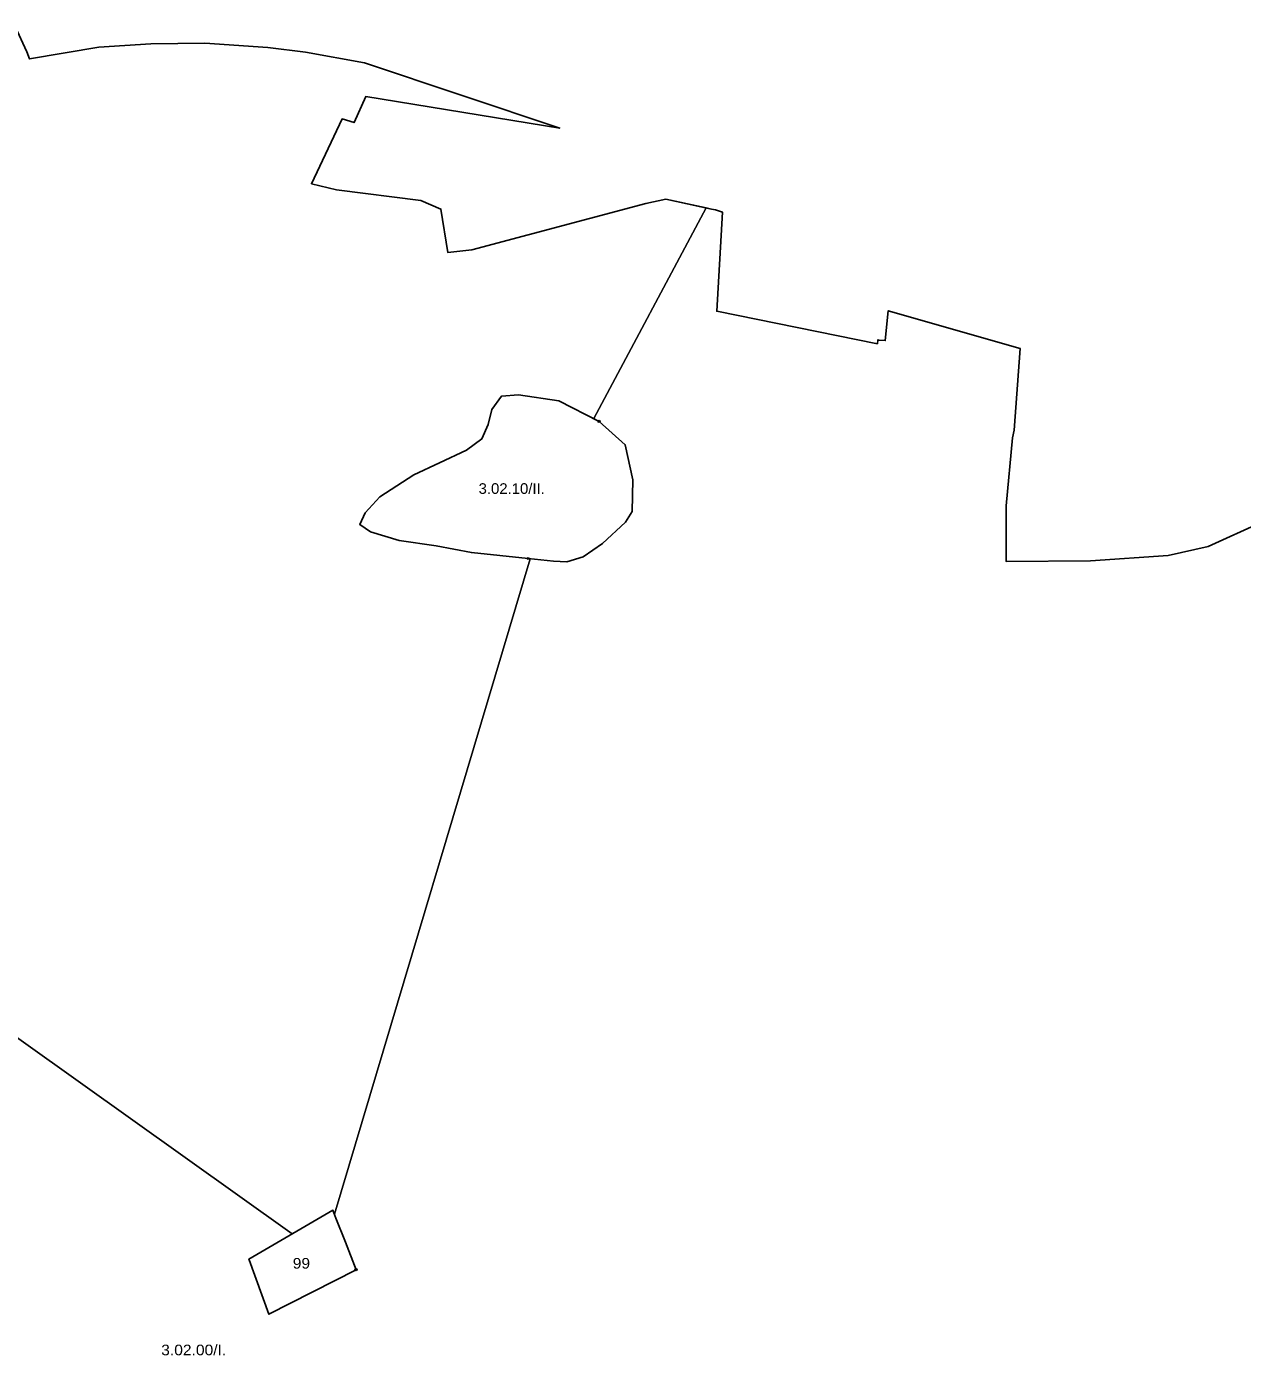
# Model space of a CAD drawing. Extents: x -650455 to -642254, y -1075222 to -1066610.
# Drawn here: x -647688 to -646541, y -1068519 to -1067266 of the extents above; entities that cross this region are included whole.
import ezdxf
from ezdxf.enums import TextEntityAlignment as Align

# ---------------------------------------------------------------- set-up
doc = ezdxf.new("R2010")
doc.units = 0
doc.header["$LTSCALE"] = 4
doc.header["$PDMODE"] = 32
doc.header["$PDSIZE"] = 2
for name, color, linetype, lineweight in [('1', 7, 'Continuous', 25), ('11', 7, 'Continuous', 13), ('12', 7, 'Continuous', 13), ('16', 7, 'Continuous', 13)]:
    doc.layers.add(name, color=color, linetype=linetype, lineweight=lineweight)
doc.layers.add('2', color=7, linetype='Continuous')

msp = doc.modelspace()

# ---------------------------------------------------------------- linework, layer by layer
at = {"layer": '1'}
for points in [[(-647698.194, -1067265.832), (-647687.428, -1067289.554), (-647687.308, -1067289.546), (-647684.69, -1067296.31), (-647619.38, -1067285.2), (-647570.47, -1067281.951), (-647519.4, -1067281.471), (-647459.92, -1067285.471), (-647424.4, -1067290.04), (-647368.76, -1067299.86)], [(-647368.76, -1067299.86), (-647184.77, -1067361.597), (-647367.518, -1067331.619), (-647378.524, -1067356.191), (-647390.02, -1067352.83), (-647418.82, -1067413.95), (-647395.37, -1067419.621), (-647315.89, -1067429.711), (-647296.75, -1067437.911), (-647290.23, -1067478.891), (-647267.49, -1067476.231), (-647103.55, -1067432.541), (-647084.77, -1067428.64), (-647084.677, -1067428.646), (-647041.702, -1067437.89), (-647037.69, -1067438.599), (-647031.34, -1067440.67), (-647036.59, -1067534.22), (-646885.13, -1067564.9), (-646884.641, -1067561.022), (-646883.481, -1067561.494), (-646877.8, -1067561.778), (-646875.016, -1067533.934), (-646750.479, -1067569.325), (-646756.307, -1067646.28), (-646757.65, -1067653.671), (-646763.84, -1067717.631), (-646763.64, -1067770.23), (-646684.13, -1067769.34), (-646610.97, -1067764.461), (-646573.28, -1067755.921), (-646522.089, -1067732.688)]]:
    msp.add_lwpolyline(points, dxfattribs=at)
for points in [[(-647190.741, -1067769.669), (-647177.946, -1067770.455), (-647162.788, -1067765.732), (-647144.284, -1067753.035), (-647122.631, -1067733.152), (-647116.528, -1067722.917), (-647115.938, -1067693.192), (-647123.024, -1067660.022), (-647147.631, -1067637.976), (-647185.623, -1067618.487), (-647223.615, -1067613.073), (-647239.757, -1067614.256), (-647248.812, -1067626.656), (-647252.158, -1067640.83), (-647258.064, -1067654.609), (-647272.631, -1067665.239), (-647298.024, -1067676.951), (-647322.434, -1067688.369), (-647354.52, -1067709.136), (-647368.103, -1067724.097), (-647373.418, -1067735.121), (-647363.182, -1067742.208), (-647336.213, -1067750.278), (-647301.371, -1067755.2), (-647268.103, -1067761.696), (-647214.56, -1067767.307)], [(-647162.788, -1067765.732), (-647177.946, -1067770.455), (-647190.741, -1067769.669), (-647214.56, -1067767.307), (-647268.103, -1067761.696), (-647301.371, -1067755.2), (-647336.213, -1067750.278), (-647363.182, -1067742.208), (-647373.418, -1067735.121), (-647368.103, -1067724.097), (-647354.52, -1067709.136), (-647322.434, -1067688.369), (-647298.024, -1067676.951), (-647272.631, -1067665.239), (-647258.064, -1067654.609), (-647252.158, -1067640.83), (-647248.812, -1067626.656), (-647239.757, -1067614.256), (-647223.615, -1067613.073), (-647185.623, -1067618.487), (-647147.631, -1067637.976), (-647123.024, -1067660.022), (-647115.938, -1067693.192), (-647116.528, -1067722.917), (-647122.631, -1067733.152), (-647144.284, -1067753.035)], [(-647376.86, -1068437.7), (-647459.108, -1068479.58), (-647477.732, -1068428.347), (-647477.925, -1068427.816), (-647398.64, -1068381.751), (-647395.77, -1068389.131), (-647386.94, -1068411.821)], [(-647398.64, -1068381.751), (-647477.925, -1068427.816), (-647477.732, -1068428.347), (-647459.108, -1068479.58), (-647376.86, -1068437.7), (-647386.94, -1068411.821), (-647395.77, -1068389.131)]]:
    msp.add_lwpolyline(points, close=True, dxfattribs=at)
at = {"layer": '11'}
for points in [[(-647459.92, -1067285.471), (-647519.4, -1067281.471), (-647570.47, -1067281.951), (-647619.38, -1067285.2), (-647684.69, -1067296.31), (-647687.308, -1067289.546), (-647687.428, -1067289.554), (-647698.194, -1067265.832)], [(-647892.553, -1068079.303), (-647436.972, -1068404.022), (-647398.64, -1068381.751), (-647397.191, -1068385.476), (-647212.703, -1067767.491), (-647214.56, -1067767.307), (-647268.103, -1067761.696), (-647301.371, -1067755.2), (-647336.213, -1067750.278), (-647363.182, -1067742.208), (-647373.418, -1067735.121), (-647368.103, -1067724.097), (-647354.52, -1067709.136), (-647322.434, -1067688.369), (-647298.024, -1067676.951), (-647272.631, -1067665.239), (-647258.064, -1067654.609), (-647252.158, -1067640.83), (-647248.812, -1067626.656), (-647239.757, -1067614.256), (-647223.615, -1067613.073), (-647185.623, -1067618.487), (-647152.562, -1067635.447), (-647046.5, -1067436.858), (-647084.677, -1067428.646), (-647084.77, -1067428.64), (-647103.55, -1067432.541), (-647267.49, -1067476.231), (-647290.23, -1067478.891), (-647296.75, -1067437.911), (-647315.89, -1067429.711), (-647395.37, -1067419.621), (-647418.82, -1067413.95), (-647390.02, -1067352.83), (-647378.524, -1067356.191), (-647367.518, -1067331.619), (-647184.77, -1067361.597), (-647368.76, -1067299.86), (-647424.4, -1067290.04), (-647459.92, -1067285.471)], [(-646522.089, -1067732.688), (-646573.28, -1067755.921), (-646610.97, -1067764.461), (-646684.13, -1067769.34), (-646763.64, -1067770.23), (-646763.84, -1067717.631), (-646757.65, -1067653.671), (-646756.307, -1067646.28), (-646750.479, -1067569.325), (-646875.016, -1067533.934), (-646877.8, -1067561.778), (-646883.481, -1067561.494), (-646884.641, -1067561.022), (-646885.13, -1067564.9), (-647036.59, -1067534.22), (-647031.34, -1067440.67), (-647037.69, -1067438.599), (-647041.702, -1067437.89), (-647046.5, -1067436.858), (-647152.562, -1067635.447), (-647147.631, -1067637.976), (-647123.024, -1067660.022), (-647115.938, -1067693.192), (-647116.528, -1067722.917), (-647122.631, -1067733.152), (-647144.284, -1067753.035), (-647162.788, -1067765.732), (-647177.946, -1067770.455), (-647190.741, -1067769.669), (-647212.703, -1067767.491), (-647397.191, -1068385.476), (-647395.77, -1068389.131), (-647386.94, -1068411.821), (-647376.86, -1068437.7), (-647459.108, -1068479.58), (-647477.732, -1068428.347), (-647477.925, -1068427.816), (-647436.972, -1068404.022), (-647892.553, -1068079.303)]]:
    msp.add_lwpolyline(points, dxfattribs=at)
at = {"layer": '12'}
for points in [[(-647147.631, -1067637.976), (-647152.562, -1067635.447), (-647185.623, -1067618.487), (-647223.615, -1067613.073), (-647239.757, -1067614.256), (-647248.812, -1067626.656), (-647252.158, -1067640.83), (-647258.064, -1067654.609), (-647272.631, -1067665.239), (-647298.024, -1067676.951), (-647322.434, -1067688.369), (-647354.52, -1067709.136), (-647368.103, -1067724.097), (-647373.418, -1067735.121), (-647363.182, -1067742.208), (-647336.213, -1067750.278), (-647301.371, -1067755.2), (-647268.103, -1067761.696), (-647214.56, -1067767.307)], [(-647214.56, -1067767.307), (-647190.741, -1067769.669), (-647177.946, -1067770.455), (-647162.788, -1067765.732), (-647144.284, -1067753.035), (-647122.631, -1067733.152), (-647116.528, -1067722.917), (-647115.938, -1067693.192), (-647123.024, -1067660.022), (-647147.631, -1067637.976)]]:
    msp.add_lwpolyline(points, dxfattribs=at)
for p in [(-647147.631, -1067637.976), (-647214.56, -1067767.307)]:
    msp.add_point(p, dxfattribs=at)
at = {"layer": '16'}
msp.add_lwpolyline([(-647376.86, -1068437.7), (-647386.94, -1068411.821), (-647395.77, -1068389.131), (-647398.64, -1068381.751), (-647399.482, -1068382.24), (-647477.925, -1068427.816), (-647477.732, -1068428.347), (-647459.108, -1068479.58)], close=True, dxfattribs=at)
msp.add_point((-647376.86, -1068437.7), dxfattribs=at)

# ---------------------------------------------------------------- texts
at = {"layer": '2'}
for s, width, p in [('3.02.10/II.', 1.05, (-647230.025, -1067706.333)), ('99', 1.1, (-647428.378, -1068436.711)), ('3.02.00/I.', 1.1, (-647529.932, -1068518.388))]:
    msp.add_text(s, height=10, dxfattribs=dict(at, width=width)).set_placement(p, align=Align.CENTER)

doc.saveas('drawing.dxf')
